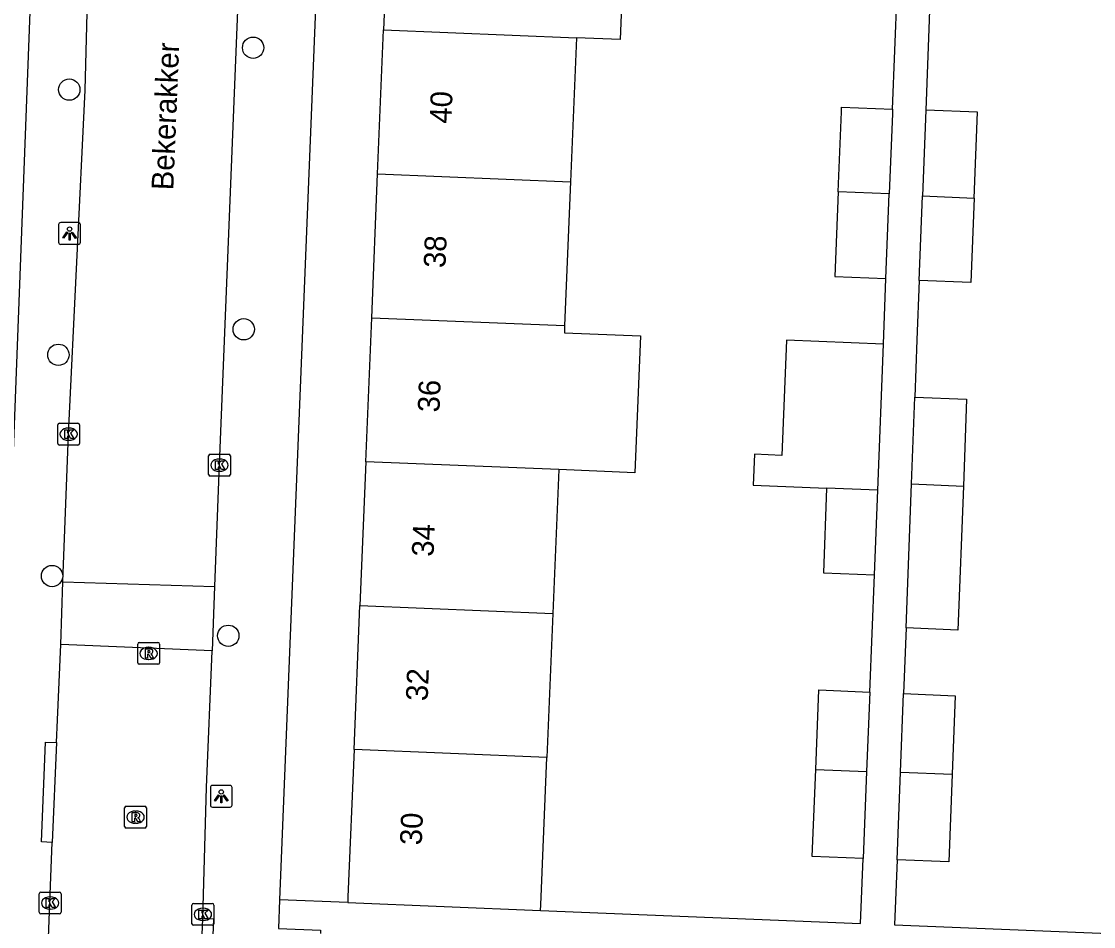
# Model space of a CAD drawing. Extents: x 161355 to 162026, y 386504 to 387459.
# Drawn here: x 161733.14 to 161782.29, y 386848.14 to 386889.6 of the extents above; entities that cross this region are included whole.
import ezdxf

# ---------------------------------------------------------------- set-up
doc = ezdxf.new("R2010")
doc.units = 0
for name, color, linetype in [('IMGEO_Boom', 7, 'Continuous'), ('IMGEO_Kolk', 7, 'Continuous'), ('IMGEO_Lichtpunt', 7, 'Continuous'), ('IMGEO_Openbare_ruimte_label', 7, 'Continuous'), ('IMGEO_Pand', 7, 'Continuous'), ('IMGEO_Pand_nummerreeks', 7, 'Continuous'), ('IMGEO_Rijbaan_lokaal_open', 7, 'Continuous'), ('IMGEO_Rioolput', 7, 'Continuous'), ('IMGEO_Voetpad_open', 7, 'Continuous')]:
    doc.layers.add(name, color=color, linetype=linetype)

msp = doc.modelspace()

# ---------------------------------------------------------------- linework, layer by layer
at = {"layer": 'IMGEO_Boom'}
for centre in [(161743.765, 386888.4), (161735.335, 386886.481), (161743.332, 386875.499), (161734.839, 386874.33), (161734.548, 386864.196), (161742.623, 386861.456)]:
    msp.add_circle(centre, 0.489, dxfattribs=at)
at = {"layer": 'IMGEO_Kolk'}
for p, q in [((161734.806, 386870.268), (161734.806, 386871.12)), ((161734.881, 386871.194), (161735.733, 386871.194)), ((161735.294, 386870.974), (161735.319, 386870.974)), ((161735.807, 386871.12), (161735.807, 386870.268)), ((161735.733, 386870.194), (161734.881, 386870.194)), ((161735.317, 386870.414), (161735.292, 386870.414)), ((161741.721, 386868.847), (161741.721, 386869.699)), ((161741.796, 386869.773), (161742.648, 386869.773)), ((161742.209, 386869.553), (161742.234, 386869.553)), ((161742.722, 386869.699), (161742.722, 386868.847)), ((161742.232, 386868.993), (161742.207, 386868.993)), ((161742.648, 386868.773), (161741.796, 386868.773)), ((161733.959, 386848.787), (161733.959, 386849.639)), ((161734.034, 386849.713), (161734.886, 386849.713)), ((161734.447, 386849.493), (161734.472, 386849.493)), ((161734.96, 386849.639), (161734.96, 386848.787)), ((161734.47, 386848.933), (161734.445, 386848.933)), ((161740.961, 386848.267), (161740.961, 386849.119)), ((161741.036, 386849.193), (161741.888, 386849.193)), ((161741.449, 386848.973), (161741.474, 386848.973)), ((161741.962, 386849.119), (161741.962, 386848.267)), ((161734.886, 386848.713), (161734.034, 386848.713)), ((161741.472, 386848.413), (161741.447, 386848.413)), ((161741.888, 386848.193), (161741.036, 386848.193))]:
    msp.add_line(p, q, dxfattribs=at)
for points in [[(161734.806, 386870.268), (161734.806, 386871.12)], [(161734.881, 386871.194), (161735.733, 386871.194)], [(161735.807, 386871.12), (161735.807, 386870.268)], [(161735.127, 386870.894), (161735.25, 386870.894), (161735.25, 386870.743), (161735.38, 386870.894), (161735.544, 386870.894), (161735.398, 386870.743), (161735.551, 386870.494), (161735.399, 386870.494), (161735.314, 386870.658), (161735.25, 386870.591), (161735.25, 386870.494), (161735.127, 386870.494), (161735.127, 386870.894)], [(161735.733, 386870.194), (161734.881, 386870.194)], [(161741.721, 386868.847), (161741.721, 386869.699)], [(161741.796, 386869.773), (161742.648, 386869.773)], [(161742.042, 386869.473), (161742.165, 386869.473), (161742.165, 386869.322), (161742.295, 386869.473), (161742.459, 386869.473), (161742.313, 386869.322), (161742.466, 386869.073), (161742.314, 386869.073), (161742.229, 386869.237), (161742.165, 386869.17), (161742.165, 386869.073), (161742.042, 386869.073), (161742.042, 386869.473)], [(161742.722, 386869.699), (161742.722, 386868.847)], [(161742.648, 386868.773), (161741.796, 386868.773)], [(161733.959, 386848.787), (161733.959, 386849.639)], [(161734.034, 386849.713), (161734.886, 386849.713)], [(161734.28, 386849.413), (161734.403, 386849.413), (161734.403, 386849.262), (161734.533, 386849.413), (161734.697, 386849.413), (161734.551, 386849.262), (161734.704, 386849.013), (161734.552, 386849.013), (161734.467, 386849.177), (161734.403, 386849.11), (161734.403, 386849.013), (161734.28, 386849.013), (161734.28, 386849.413)], [(161734.96, 386849.639), (161734.96, 386848.787)], [(161740.961, 386848.267), (161740.961, 386849.119)], [(161741.036, 386849.193), (161741.888, 386849.193)], [(161741.282, 386848.893), (161741.405, 386848.893), (161741.405, 386848.742), (161741.535, 386848.893), (161741.699, 386848.893), (161741.553, 386848.742), (161741.706, 386848.493), (161741.554, 386848.493), (161741.469, 386848.657), (161741.405, 386848.59), (161741.405, 386848.493), (161741.282, 386848.493), (161741.282, 386848.893)], [(161741.962, 386849.119), (161741.962, 386848.267)], [(161734.886, 386848.713), (161734.034, 386848.713)], [(161741.888, 386848.193), (161741.036, 386848.193)]]:
    msp.add_lwpolyline(points, dxfattribs=at)
for centre, start, end in [((161734.883, 386871.118), 91.552, 178.448), ((161734.883, 386871.118), 91.552, 178.448), ((161735.731, 386871.118), 1.552, 88.448), ((161735.731, 386871.118), 1.552, 88.448), ((161734.883, 386870.27), 181.552, 268.448), ((161734.883, 386870.27), 181.552, 268.448), ((161735.731, 386870.27), 271.552, 358.448), ((161735.731, 386870.27), 271.552, 358.448), ((161741.798, 386869.697), 91.552, 178.448), ((161741.798, 386869.697), 91.552, 178.448), ((161742.646, 386869.697), 1.552, 88.448), ((161742.646, 386869.697), 1.552, 88.448), ((161741.798, 386868.849), 181.552, 268.448), ((161741.798, 386868.849), 181.552, 268.448), ((161742.646, 386868.849), 271.552, 358.448), ((161742.646, 386868.849), 271.552, 358.448), ((161734.036, 386849.637), 91.552, 178.448), ((161734.036, 386849.637), 91.552, 178.448), ((161734.884, 386849.637), 1.552, 88.448), ((161734.884, 386849.637), 1.552, 88.448), ((161741.038, 386849.117), 91.552, 178.448), ((161741.038, 386849.117), 91.552, 178.448), ((161741.886, 386849.117), 1.552, 88.448), ((161741.886, 386849.117), 1.552, 88.448), ((161734.036, 386848.789), 181.552, 268.448), ((161734.036, 386848.789), 181.552, 268.448), ((161734.884, 386848.789), 271.552, 358.448), ((161734.884, 386848.789), 271.552, 358.448), ((161741.038, 386848.269), 181.552, 268.448), ((161741.038, 386848.269), 181.552, 268.448), ((161741.886, 386848.269), 271.552, 358.448), ((161741.886, 386848.269), 271.552, 358.448)]:
    msp.add_arc(centre, 0.0765, start, end, dxfattribs=at)
for centre, major_axis, ratio, start_param, end_param in [((161735.293, 386870.694), (-0.387, 0.002), 0.722429, 4.712389, 7.853982), ((161735.318, 386870.694), (-0.39, 0.002), 0.717154, 1.570796, 4.712389), ((161742.208, 386869.273), (-0.387, 0.002), 0.722429, 4.712389, 7.853982), ((161742.233, 386869.273), (-0.39, 0.002), 0.717154, 1.570796, 4.712389), ((161734.446, 386849.213), (-0.387, 0.002), 0.722429, 4.712389, 7.853982), ((161734.471, 386849.213), (-0.39, 0.002), 0.717154, 1.570796, 4.712389), ((161741.448, 386848.693), (-0.387, 0.002), 0.722429, 4.712389, 7.853982), ((161741.473, 386848.693), (-0.39, 0.002), 0.717154, 1.570796, 4.712389)]:
    msp.add_ellipse(centre, major_axis=major_axis, ratio=ratio, start_param=start_param, end_param=end_param, dxfattribs=at)
at = {"layer": 'IMGEO_Lichtpunt'}
for p, q in [((161734.85, 386880.294), (161734.85, 386879.487)), ((161734.85, 386880.294), (161734.85, 386879.487)), ((161735.752, 386880.389), (161734.944, 386880.389)), ((161735.752, 386880.389), (161734.944, 386880.389)), ((161735.846, 386879.487), (161735.846, 386880.294)), ((161735.846, 386879.487), (161735.846, 386880.294)), ((161734.944, 386879.393), (161735.752, 386879.393)), ((161734.944, 386879.393), (161735.752, 386879.393)), ((161741.804, 386854.507), (161741.804, 386853.7)), ((161741.804, 386854.507), (161741.804, 386853.7)), ((161742.706, 386854.602), (161741.898, 386854.602)), ((161742.706, 386854.602), (161741.898, 386854.602)), ((161742.8, 386853.7), (161742.8, 386854.507)), ((161742.8, 386853.7), (161742.8, 386854.507)), ((161741.898, 386853.606), (161742.706, 386853.606)), ((161741.898, 386853.606), (161742.706, 386853.606))]:
    msp.add_line(p, q, dxfattribs=at)
for points in [[(161735.224, 386879.958), (161735.263, 386879.93), (161735.075, 386879.668), (161735.037, 386879.695), (161735.224, 386879.958)], [(161735.326, 386879.91), (161735.373, 386879.91), (161735.373, 386879.588), (161735.326, 386879.588), (161735.326, 386879.91)], [(161735.436, 386879.93), (161735.474, 386879.957), (161735.661, 386879.695), (161735.622, 386879.667), (161735.436, 386879.93)], [(161742.178, 386854.171), (161742.217, 386854.143), (161742.029, 386853.881), (161741.991, 386853.908), (161742.178, 386854.171)], [(161742.28, 386854.123), (161742.327, 386854.123), (161742.327, 386853.801), (161742.28, 386853.801), (161742.28, 386854.123)], [(161742.39, 386854.143), (161742.428, 386854.17), (161742.615, 386853.908), (161742.576, 386853.88), (161742.39, 386854.143)]]:
    msp.add_lwpolyline(points, dxfattribs=at)
for centre in [(161735.349, 386880.092), (161742.303, 386854.305)]:
    msp.add_circle(centre, 0.0994, dxfattribs=at)
for centre, start, end in [((161734.944, 386880.294), 90, 180), ((161734.944, 386880.294), 90, 180), ((161735.752, 386880.294), 0, 90), ((161735.752, 386880.294), 0, 90), ((161734.944, 386879.487), 180, 270), ((161734.944, 386879.487), 180, 270), ((161735.752, 386879.487), 270, 0), ((161735.752, 386879.487), 270, 360), ((161741.898, 386854.507), 90, 180), ((161741.898, 386854.507), 90, 180), ((161742.706, 386854.507), 0, 90), ((161742.706, 386854.507), 0, 90), ((161741.898, 386853.7), 180, 270), ((161741.898, 386853.7), 180, 270), ((161742.706, 386853.7), 270, 0), ((161742.706, 386853.7), 270, 360)]:
    msp.add_arc(centre, 0.0946, start, end, dxfattribs=at)
at = {"layer": 'IMGEO_Pand'}
for points in [[(161750.012, 386895.817), (161749.741, 386889.221)], [(161758.855, 386895.454), (161758.834, 386894.95), (161760.838, 386894.868), (161760.588, 386888.776), (161758.584, 386888.858)], [(161749.47, 386882.626), (161749.741, 386889.221)], [(161749.741, 386889.221), (161758.584, 386888.858)], [(161758.584, 386888.858), (161758.313, 386882.263)], [(161770.584, 386881.798), (161770.727, 386885.468), (161770.735, 386885.675), (161773.073, 386885.583)], [(161773.073, 386885.583), (161773.065, 386885.38), (161772.921, 386881.706)], [(161774.595, 386885.544), (161774.445, 386881.616)], [(161776.817, 386881.514), (161776.967, 386885.442), (161774.595, 386885.544)], [(161749.2, 386876.03), (161749.47, 386882.626)], [(161749.47, 386882.626), (161758.313, 386882.263)], [(161758.313, 386882.263), (161758.043, 386875.667)], [(161770.584, 386881.798), (161770.432, 386877.921), (161772.77, 386877.829)], [(161772.921, 386881.706), (161770.584, 386881.798)], [(161772.77, 386877.829), (161772.921, 386881.706)], [(161774.297, 386877.739), (161774.445, 386881.616)], [(161776.817, 386881.514), (161776.669, 386877.637), (161774.297, 386877.739)], [(161774.445, 386881.616), (161776.817, 386881.514)], [(161748.929, 386869.435), (161749.2, 386876.03)], [(161749.2, 386876.03), (161758.043, 386875.667)], [(161758.043, 386875.667), (161758.03, 386875.339), (161761.517, 386875.196), (161761.259, 386868.929), (161757.772, 386869.072)], [(161772.652, 386874.823), (161768.206, 386874.996), (161768.001, 386869.725), (161766.741, 386869.774), (161766.686, 386868.355), (161770.053, 386868.224)], [(161772.392, 386868.133), (161772.652, 386874.823)], [(161773.943, 386868.416), (161774.094, 386872.396)], [(161774.094, 386872.396), (161776.466, 386872.294), (161776.319, 386868.314)], [(161748.929, 386869.435), (161748.658, 386862.839)], [(161757.772, 386869.072), (161748.929, 386869.435)], [(161757.772, 386869.072), (161757.501, 386862.476)], [(161770.053, 386868.224), (161769.902, 386864.347), (161772.24, 386864.256)], [(161772.392, 386868.133), (161770.053, 386868.224)], [(161772.24, 386864.256), (161772.392, 386868.133)], [(161773.692, 386861.815), (161773.943, 386868.416)], [(161776.319, 386868.314), (161776.062, 386861.714), (161773.692, 386861.815)], [(161773.943, 386868.416), (161776.319, 386868.314)], [(161748.388, 386856.244), (161748.658, 386862.839)], [(161748.658, 386862.839), (161757.501, 386862.476)], [(161757.501, 386862.476), (161757.231, 386855.881)], [(161769.551, 386855.335), (161769.693, 386858.98), (161772.031, 386858.88)], [(161772.031, 386858.88), (161771.887, 386855.239)], [(161773.441, 386855.215), (161773.578, 386858.814)], [(161773.578, 386858.814), (161775.948, 386858.712), (161775.812, 386855.113)], [(161748.388, 386856.244), (161748.111, 386849.5), (161748.1, 386849.237)], [(161757.231, 386855.881), (161748.388, 386856.244)], [(161756.943, 386848.877), (161756.954, 386849.137), (161757.231, 386855.881)], [(161771.733, 386851.251), (161769.395, 386851.34), (161769.551, 386855.335)], [(161769.551, 386855.335), (161771.887, 386855.239)], [(161771.887, 386855.239), (161771.733, 386851.251)], [(161773.288, 386851.191), (161773.441, 386855.215)], [(161773.441, 386855.215), (161775.812, 386855.113)], [(161775.812, 386855.113), (161775.658, 386851.101), (161773.288, 386851.191)], [(161748.1, 386849.237), (161756.943, 386848.877)]]:
    msp.add_lwpolyline(points, dxfattribs=at)
at = {"layer": 'IMGEO_Rijbaan_lokaal_open'}
for points in [[(161735.048, 386863.934), (161735.304, 386870.694), (161736.064, 386886.455), (161736.362, 386897.689), (161736.467, 386900.488)], [(161743.439, 386900.229), (161743.122, 386892.013), (161742.185, 386868.924), (161741.999, 386863.72)], [(161734.956, 386861.052), (161735.048, 386863.934)], [(161735.048, 386863.934), (161741.999, 386863.72)], [(161741.999, 386863.72), (161741.886, 386860.77)], [(161734.747, 386856.562), (161734.79, 386857.604), (161734.956, 386861.052)], [(161741.886, 386860.77), (161734.956, 386861.052)], [(161741.466, 386848.504), (161741.634, 386854.509), (161741.886, 386860.77)], [(161734.747, 386856.562), (161734.559, 386851.992)], [(161733.547, 386826.22), (161733.567, 386826.615), (161734.559, 386851.992)], [(161740.711, 386830.181), (161741.466, 386848.504)]]:
    msp.add_lwpolyline(points, dxfattribs=at)
at = {"layer": 'IMGEO_Rioolput'}
for p, q in [((161738.547, 386861.15), (161739.399, 386861.15)), ((161738.472, 386860.224), (161738.472, 386861.076)), ((161738.96, 386860.93), (161738.985, 386860.93)), ((161739.473, 386861.076), (161739.473, 386860.224)), ((161739.399, 386860.15), (161738.547, 386860.15)), ((161738.983, 386860.37), (161738.958, 386860.37)), ((161737.874, 386852.72), (161737.874, 386853.572)), ((161737.949, 386853.646), (161738.801, 386853.646)), ((161738.362, 386853.426), (161738.387, 386853.426)), ((161738.875, 386853.572), (161738.875, 386852.72)), ((161738.385, 386852.866), (161738.36, 386852.866)), ((161738.801, 386852.646), (161737.949, 386852.646))]:
    msp.add_line(p, q, dxfattribs=at)
for points in [[(161738.547, 386861.15), (161739.399, 386861.15)], [(161738.472, 386860.224), (161738.472, 386861.076)], [(161739.061, 386860.848), (161738.809, 386860.85), (161738.809, 386860.45)], [(161738.809, 386860.45), (161738.933, 386860.45), (161738.933, 386860.612), (161738.944, 386860.612)], [(161738.987, 386860.769), (161738.933, 386860.769), (161738.933, 386860.688)], [(161738.933, 386860.688), (161738.985, 386860.688)], [(161739.473, 386861.076), (161739.473, 386860.224)], [(161739.399, 386860.15), (161738.547, 386860.15)], [(161738.991, 386860.583), (161739.062, 386860.45), (161739.202, 386860.45), (161739.137, 386860.576)], [(161737.874, 386852.72), (161737.874, 386853.572)], [(161737.949, 386853.646), (161738.801, 386853.646)], [(161738.463, 386853.344), (161738.211, 386853.346), (161738.211, 386852.946)], [(161738.389, 386853.265), (161738.335, 386853.265), (161738.335, 386853.184)], [(161738.875, 386853.572), (161738.875, 386852.72)], [(161738.211, 386852.946), (161738.335, 386852.946), (161738.335, 386853.108), (161738.346, 386853.108)], [(161738.335, 386853.184), (161738.387, 386853.184)], [(161738.393, 386853.079), (161738.464, 386852.946), (161738.604, 386852.946), (161738.539, 386853.072)], [(161738.801, 386852.646), (161737.949, 386852.646)]]:
    msp.add_lwpolyline(points, dxfattribs=at)
for centre, radius, start, end in [((161738.549, 386861.074), 0.0765, 91.552, 178.448), ((161738.549, 386861.074), 0.0765, 91.552, 178.448), ((161739.397, 386861.074), 0.0765, 1.552, 88.448), ((161739.397, 386861.074), 0.0765, 1.552, 88.448), ((161738.943, 386860.559), 0.0533, 26.0293, 88.6989), ((161738.969, 386860.877), 0.19, 274.7715, 282.9687), ((161738.993, 386860.673), 0.0964, 77.0061, 93.1865), ((161739.007, 386860.73), 0.0378, 276.6634, 79.6772), ((161739.06, 386860.738), 0.109, 350.3612, 89.416), ((161739.058, 386860.738), 0.112, 277.5842, 350.9817), ((161739.042, 386860.523), 0.108, 29.5134, 73.7905), ((161738.549, 386860.226), 0.0765, 181.552, 268.448), ((161738.549, 386860.226), 0.0765, 181.552, 268.448), ((161739.397, 386860.226), 0.0765, 271.552, 358.448), ((161739.397, 386860.226), 0.0765, 271.552, 358.448), ((161737.951, 386853.57), 0.0765, 91.552, 178.448), ((161737.951, 386853.57), 0.0765, 91.552, 178.448), ((161738.395, 386853.169), 0.0964, 77.0061, 93.1865), ((161738.409, 386853.226), 0.0378, 276.6634, 79.6772), ((161738.462, 386853.234), 0.109, 350.3612, 89.416), ((161738.799, 386853.57), 0.0765, 1.552, 88.448), ((161738.799, 386853.57), 0.0765, 1.552, 88.448), ((161738.345, 386853.055), 0.0533, 26.0293, 88.6989), ((161738.371, 386853.373), 0.19, 274.7715, 282.9687), ((161738.46, 386853.234), 0.112, 277.5842, 350.9817), ((161738.444, 386853.019), 0.108, 29.5134, 73.7905), ((161737.951, 386852.722), 0.0765, 181.552, 268.448), ((161737.951, 386852.722), 0.0765, 181.552, 268.448), ((161738.799, 386852.722), 0.0765, 271.552, 358.448), ((161738.799, 386852.722), 0.0765, 271.552, 358.448)]:
    msp.add_arc(centre, radius, start, end, dxfattribs=at)
for centre, major_axis, ratio, start_param, end_param in [((161738.959, 386860.65), (-0.387, 0.002), 0.722429, 4.712389, 7.853982), ((161738.984, 386860.65), (-0.39, 0.002), 0.717154, 1.570796, 4.712389), ((161738.361, 386853.146), (-0.387, 0.002), 0.722429, 4.712389, 7.853982), ((161738.386, 386853.146), (-0.39, 0.002), 0.717154, 1.570796, 4.712389)]:
    msp.add_ellipse(centre, major_axis=major_axis, ratio=ratio, start_param=start_param, end_param=end_param, dxfattribs=at)
at = {"layer": 'IMGEO_Voetpad_open'}
for points in [[(161735.088, 386931.106), (161732.284, 386857.44)], [(161747.38, 386909.135), (161744.98, 386849.364)], [(161773.073, 386885.583), (161773.283, 386890.979)], [(161774.801, 386890.94), (161774.595, 386885.544)], [(161772.652, 386874.823), (161772.77, 386877.829)], [(161774.297, 386877.739), (161774.194, 386875.016), (161774.094, 386872.396)], [(161772.031, 386858.88), (161772.24, 386864.256)], [(161773.692, 386861.815), (161773.578, 386858.814)], [(161734.559, 386851.992), (161734.06, 386852.012), (161734.249, 386856.582), (161734.747, 386856.562)], [(161756.943, 386848.877), (161771.605, 386848.279), (161771.733, 386851.251)], [(161773.288, 386851.191), (161773.167, 386848.216), (161787.125, 386847.647)], [(161744.98, 386849.364), (161744.927, 386848.045), (161746.859, 386847.962), (161746.853, 386847.815)], [(161748.1, 386849.237), (161744.98, 386849.364)], [(161741.466, 386848.504), (161741.952, 386848.485), (161741.21, 386830.161), (161740.711, 386830.181)]]:
    msp.add_lwpolyline(points, dxfattribs=at)

# ---------------------------------------------------------------- texts
at = {"layer": 'IMGEO_Openbare_ruimte_label'}
msp.add_text('Bekerakker', height=1, rotation=87.6498, dxfattribs=at).set_placement((161740.103, 386881.859))
at = {"layer": 'IMGEO_Pand_nummerreeks'}
for s, rotation, p in [('40', 87.65, (161752.847, 386884.907)), ('38', 87.65, (161752.576, 386878.296)), ('36', 87.6511, (161752.304, 386871.681)), ('34', 87.65, (161752.033, 386865.069)), ('32', 87.65, (161751.762, 386858.455)), ('30', 87.6511, (161751.49, 386851.849))]:
    msp.add_text(s, height=1, rotation=rotation, dxfattribs=at).set_placement(p)

doc.saveas('drawing.dxf')
